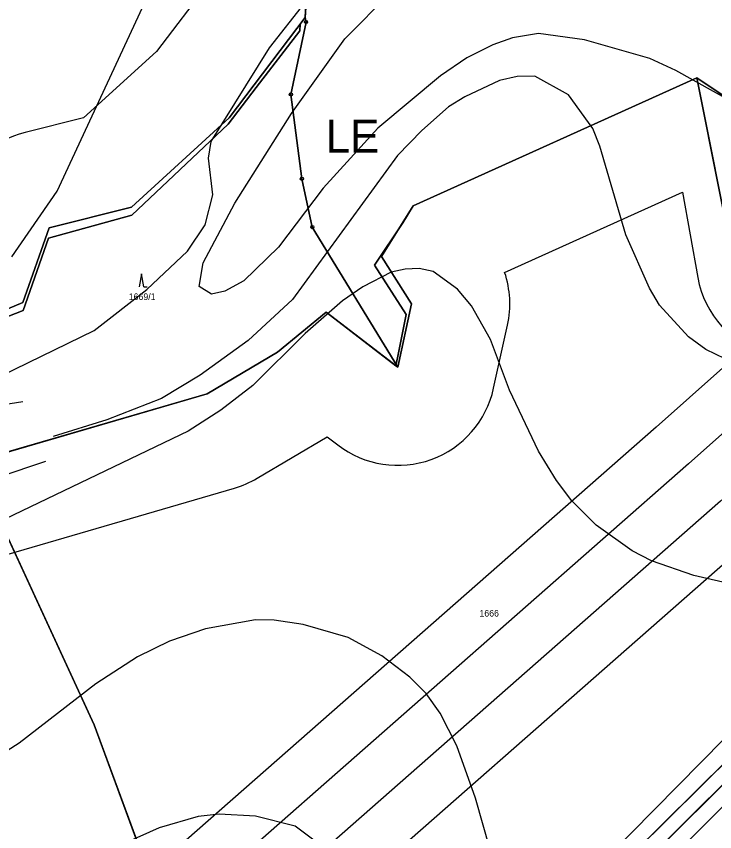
# Model space of a CAD drawing. Extents: x -706130 to -698555, y -971544 to -967260.
# Drawn here: x -704688.5 to -704475.2, y -971218.1 to -970969 of the extents above; entities that cross this region are included whole.
import ezdxf

# ---------------------------------------------------------------- set-up
doc = ezdxf.new("R2010")
doc.units = 0
for name, color, linetype in [('BPEJ hranice S', 7, 'Continuous'), ('BPEJ I-II trida ochrany S', 7, 'Continuous'), ('Elektro VVN nadzemní 110 S', 7, 'Continuous'), ('KN_Hranice_parcel', 7, 'Continuous'), ('KN_Parcelni cisla', 7, 'Continuous'), ('KN_Polygon parcely', 7, 'Continuous'), ('KN_POZEMKY_10_LESNI POZEMEK', 7, 'Continuous'), ('KN_POZEMKY_14_OSTATNI PLOCHA', 7, 'Continuous'), ('KN_POZEMKY_2_ORNA PUDA', 7, 'Continuous'), ('KN_VYUZITI_16_ostatni plocha_silnice', 7, 'Continuous'), ('KN_Značky bodu BP', 7, 'Continuous'), ('KN_Značky kultur', 7, 'Continuous'), ('Komunikace III třídy osy S', 7, 'Continuous'), ('Komunikace popis trid a kategorie popis S', 7, 'Continuous'), ('OP ELE VN_VVN_trafostanice', 7, 'Continuous'), ('OP lesa 30 m', 7, 'Continuous'), ('OP silnic S', 7, 'Continuous'), ('Plochy doprava silniční - silnice III třídy S', 7, 'Continuous'), ('Plochy lesní všeobecné S', 7, 'Continuous'), ('Plochy zemědělské všeobecné CELEK S', 7, 'Continuous'), ('Regulační bloky v krajině S', 7, 'Continuous'), ('Regulační bloky zastavěné S', 7, 'Continuous'), ('Regulační kódy v krajině S', 7, 'Continuous'), ('VÝŠKOPIS_vrstevnice doplňková', 7, 'Continuous'), ('VÝŠKOPIS_vrstevnice hlavní', 7, 'Continuous'), ('VÝŠKOPIS_vrstevnice zesílená', 7, 'Continuous')]:
    doc.layers.add(name, color=color, linetype=linetype)

msp = doc.modelspace()

# ---------------------------------------------------------------- linework, layer by layer
at = {"layer": 'BPEJ hranice S'}
for points in [[(-704709.73, -971067.97), (-704686.44, -971058.89), (-704678.74, -971036.8), (-704653.25, -971029.72), (-704623.88, -971001.96), (-704615.27, -970990.77), (-704601.93, -970973.45), (-704601.8, -970971.44), (-704600.28, -970969.43), (-704598.82, -970941.69)], [(-704598.82, -970941.69), (-704600.28, -970969.43), (-704601.8, -970971.44), (-704601.93, -970973.45), (-704615.27, -970990.77), (-704623.88, -971001.96), (-704653.25, -971029.72), (-704678.74, -971036.8), (-704686.44, -971058.89), (-704709.73, -971067.97)], [(-704461.41, -971000.71), (-704480.71, -970987.86), (-704567.32, -971026.96), (-704570.51, -971032.07), (-704579.1, -971045.01), (-704569.49, -971060.08), (-704571.82, -971071.85), (-704572.59, -971075.76), (-704593.88, -971059.39), (-704608.77, -971071.6), (-704630.27, -971084.33), (-704701.81, -971105.18)], [(-704701.81, -971105.18), (-704630.27, -971084.33), (-704608.77, -971071.6), (-704593.88, -971059.39), (-704572.59, -971075.76), (-704571.82, -971071.85), (-704569.49, -971060.08), (-704579.1, -971045.01), (-704570.51, -971032.07), (-704567.32, -971026.96), (-704480.71, -970987.86), (-704461.41, -971000.71)]]:
    msp.add_lwpolyline(points, dxfattribs=at)
at = {"layer": 'BPEJ I-II trida ochrany S'}
for p, q in [((-704601.8, -970971.44), (-704600.28, -970969.43)), ((-704623.5, -971000.07), (-704601.8, -970971.44)), ((-704601.8, -970971.44), (-704601.8, -970971.44)), ((-704480.71, -970987.86), (-704567.32, -971026.96)), ((-704461.41, -971000.71), (-704480.71, -970987.86)), ((-704653.4, -971027.32), (-704623.5, -971000.07)), ((-704678.52, -971033.62), (-704653.4, -971027.32)), ((-704567.32, -971026.96), (-704576.96, -971042.42)), ((-704686.58, -971056.47), (-704678.52, -971033.62)), ((-704576.96, -971042.42), (-704567.8, -971056.89)), ((-704714.89, -971068.36), (-704686.58, -971056.47)), ((-704567.8, -971056.89), (-704572.05, -971076.18)), ((-704593.88, -971059.39), (-704608.77, -971071.6)), ((-704572.05, -971076.18), (-704593.88, -971059.39)), ((-704555.17, -971285.57), (-704441.18, -971172.34))]:
    msp.add_line(p, q, dxfattribs=at)
for points in [[(-704600.28, -970969.43), (-704598.82, -970941.69), (-704598.81, -970941.69)], [(-704608.77, -971071.6), (-704630.27, -971084.33), (-704701.81, -971105.18)]]:
    msp.add_lwpolyline(points, dxfattribs=at)
at = {"layer": 'Elektro VVN nadzemní 110 S'}
for points in [[(-704345.55, -970983.3), (-704483.21, -971105.76), (-704640.23, -971243.74), (-704805.87, -971389.21), (-704875.36, -971405.35)], [(-704335.28, -970994.23), (-704335.46, -970994.39), (-704473.45, -971117.14), (-704630.39, -971255.05), (-704798.95, -971403.11), (-704854.09, -971415.88)]]:
    msp.add_lwpolyline(points, dxfattribs=at)
at = {"layer": 'KN_Hranice_parcel'}
for p, q in [((-704600.06, -970970.76), (-704600.28, -970969.43)), ((-704461.41, -971000.71), (-704480.71, -970987.86)), ((-704572.05, -971076.18), (-704598.13, -971033.4)), ((-704555.17, -971285.57), (-704441.18, -971172.34))]:
    msp.add_line(p, q, dxfattribs=at)
for points in [[(-704600.28, -970969.43), (-704598.69, -970939.33), (-704573.37, -970941.85), (-704545.46, -970933.1), (-704517.57, -970916.76), (-704476.17, -970861.3), (-704527.64, -970742.27), (-704558.42, -970730.35)], [(-704714.89, -971068.36), (-704686.58, -971056.47), (-704678.52, -971033.62), (-704653.4, -971027.32), (-704623.5, -971000.07), (-704600.28, -970969.43)], [(-704598.13, -971033.4), (-704601.33, -971018.64), (-704604.69, -970992.88), (-704600.06, -970970.76)], [(-704480.71, -970987.86), (-704567.32, -971026.96), (-704576.96, -971042.42), (-704567.8, -971056.89), (-704572.05, -971076.18)], [(-704480.71, -970987.86), (-704466.38, -971059.78), (-704450.89, -971103.61), (-704441.93, -971167)], [(-704572.05, -971076.18), (-704593.88, -971059.39), (-704608.77, -971071.6), (-704630.27, -971084.33), (-704701.81, -971105.18)], [(-704639.88, -971252.78), (-704664.8, -971185.41), (-704701.81, -971105.18)], [(-704441.93, -971167), (-704549.29, -971273.33), (-704555.17, -971285.57)]]:
    msp.add_lwpolyline(points, dxfattribs=at)
at = {"layer": 'KN_Polygon parcely'}
for points in [[(-704533.32, -970689.88), (-704547.13, -970716.92), (-704558.42, -970730.35), (-704527.64, -970742.27), (-704476.17, -970861.3), (-704517.57, -970916.76), (-704545.46, -970933.1), (-704573.37, -970941.85), (-704598.69, -970939.33), (-704600.28, -970969.43), (-704600.06, -970970.76), (-704604.69, -970992.88), (-704601.33, -971018.64), (-704598.13, -971033.4), (-704572.05, -971076.18), (-704567.8, -971056.89), (-704576.96, -971042.42), (-704567.32, -971026.96), (-704480.71, -970987.86), (-704461.41, -971000.71)], [(-704389.28, -970704.44), (-704391.73, -970719.71), (-704394.94, -970736.25), (-704402.86, -970780.15), (-704405.74, -970803.12), (-704402.29, -970834.53), (-704391.88, -970864.93), (-704388.05, -970871.47), (-704383.52, -970877.76), (-704364.6, -970901.09), (-704359.55, -970918.79), (-704358.88, -970998.11), (-704360.7, -971028.37), (-704363.13, -971044.43), (-704371.03, -971068.69), (-704379.24, -971088.79), (-704400.72, -971126.52), (-704416.46, -971147.21), (-704421.56, -971152.85), (-704441.18, -971172.34), (-704555.17, -971285.57)]]:
    msp.add_lwpolyline(points, dxfattribs=at)
for points in [[(-704716.59, -970846.92), (-704713.55, -970892.03), (-704731.27, -970997.13), (-704728.33, -971031.41), (-704714.89, -971068.36), (-704686.58, -971056.47), (-704678.52, -971033.62), (-704653.4, -971027.32), (-704623.5, -971000.07), (-704600.28, -970969.43), (-704598.69, -970939.33), (-704573.37, -970941.85), (-704545.46, -970933.1), (-704517.57, -970916.76), (-704476.17, -970861.3), (-704527.64, -970742.27), (-704558.42, -970730.35), (-704569.07, -970743.01), (-704607.13, -970785.26), (-704663.67, -970836.34), (-704676.18, -970841.41)], [(-704601.33, -971018.64), (-704604.69, -970992.88), (-704600.06, -970970.76), (-704600.28, -970969.43), (-704623.5, -971000.07), (-704653.4, -971027.32), (-704678.52, -971033.62), (-704686.58, -971056.47), (-704714.89, -971068.36), (-704710.56, -971080.74), (-704708.55, -971086.5), (-704701.81, -971105.18), (-704630.27, -971084.33), (-704608.77, -971071.6), (-704593.88, -971059.39), (-704572.05, -971076.18), (-704598.13, -971033.4)], [(-704609.43, -971335.09), (-704585.77, -971315.95), (-704567.91, -971298.24), (-704555.17, -971285.57), (-704549.29, -971273.33), (-704441.93, -971167), (-704450.89, -971103.61), (-704466.38, -971059.78), (-704480.71, -970987.86), (-704567.32, -971026.96), (-704576.96, -971042.42), (-704567.8, -971056.89), (-704572.05, -971076.18), (-704593.88, -971059.39), (-704608.77, -971071.6), (-704630.27, -971084.33), (-704701.81, -971105.18), (-704664.8, -971185.41), (-704639.88, -971252.78), (-704622.91, -971298.66)], [(-704480.71, -970987.86), (-704466.38, -971059.78), (-704450.89, -971103.61), (-704441.93, -971167), (-704441.18, -971172.34), (-704421.56, -971152.85), (-704416.46, -971147.21), (-704450.23, -971047.02), (-704450.87, -971043.52), (-704453.52, -971046.59), (-704461.41, -971000.71)], [(-704639.88, -971252.78), (-704664.8, -971185.41), (-704701.81, -971105.18), (-704736.26, -971116.12), (-704763.54, -971140.15), (-704782.26, -971146.94), (-704818.29, -971160.01), (-704870.98, -971182.75), (-704854.25, -971241.46), (-704841.64, -971282.43), (-704833.16, -971330.98), (-704647.27, -971255.77)], [(-704555.17, -971285.57), (-704441.18, -971172.34), (-704441.93, -971167), (-704549.29, -971273.33)]]:
    msp.add_lwpolyline(points, close=True, dxfattribs=at)
at = {"layer": 'KN_POZEMKY_10_LESNI POZEMEK'}
for p, q in [((-704600.28, -970969.43), (-704598.69, -970939.33)), ((-704623.5, -971000.07), (-704600.28, -970969.43)), ((-704600.06, -970970.76), (-704600.28, -970969.43)), ((-704600.28, -970969.43), (-704600.06, -970970.76)), ((-704604.69, -970992.88), (-704600.06, -970970.76)), ((-704600.06, -970970.76), (-704604.69, -970992.88)), ((-704480.71, -970987.86), (-704567.32, -971026.96)), ((-704461.41, -971000.71), (-704480.71, -970987.86)), ((-704601.33, -971018.64), (-704604.69, -970992.88)), ((-704604.69, -970992.88), (-704601.33, -971018.64)), ((-704653.4, -971027.32), (-704623.5, -971000.07)), ((-704598.13, -971033.4), (-704601.33, -971018.64)), ((-704601.33, -971018.64), (-704598.13, -971033.4)), ((-704678.52, -971033.62), (-704653.4, -971027.32)), ((-704567.32, -971026.96), (-704576.96, -971042.42)), ((-704686.58, -971056.47), (-704678.52, -971033.62)), ((-704572.05, -971076.18), (-704598.13, -971033.4)), ((-704598.13, -971033.4), (-704572.05, -971076.18)), ((-704576.96, -971042.42), (-704567.8, -971056.89)), ((-704714.89, -971068.36), (-704686.58, -971056.47)), ((-704567.8, -971056.89), (-704572.05, -971076.18)), ((-704593.88, -971059.39), (-704608.77, -971071.6)), ((-704572.05, -971076.18), (-704593.88, -971059.39)), ((-704608.77, -971071.6), (-704630.27, -971084.33)), ((-704630.27, -971084.33), (-704701.81, -971105.18))]:
    msp.add_line(p, q, dxfattribs=at)
at = {"layer": 'KN_POZEMKY_14_OSTATNI PLOCHA'}
msp.add_line((-704555.17, -971285.57), (-704441.18, -971172.34), dxfattribs=at)
at = {"layer": 'KN_POZEMKY_2_ORNA PUDA'}
for p, q in [((-704598.69, -970939.33), (-704600.28, -970969.43)), ((-704600.28, -970969.43), (-704623.5, -971000.07)), ((-704567.32, -971026.96), (-704480.71, -970987.86)), ((-704480.71, -970987.86), (-704466.38, -971059.78)), ((-704466.38, -971059.78), (-704480.71, -970987.86)), ((-704480.71, -970987.86), (-704461.41, -971000.71)), ((-704623.5, -971000.07), (-704653.4, -971027.32)), ((-704653.4, -971027.32), (-704678.52, -971033.62)), ((-704576.96, -971042.42), (-704567.32, -971026.96)), ((-704678.52, -971033.62), (-704686.58, -971056.47)), ((-704567.8, -971056.89), (-704576.96, -971042.42)), ((-704686.58, -971056.47), (-704714.89, -971068.36)), ((-704572.05, -971076.18), (-704567.8, -971056.89)), ((-704608.77, -971071.6), (-704593.88, -971059.39)), ((-704593.88, -971059.39), (-704572.05, -971076.18)), ((-704630.27, -971084.33), (-704608.77, -971071.6)), ((-704701.81, -971105.18), (-704630.27, -971084.33)), ((-704701.81, -971105.18), (-704664.8, -971185.41)), ((-704664.8, -971185.41), (-704701.81, -971105.18)), ((-704441.93, -971167), (-704549.29, -971273.33)), ((-704549.29, -971273.33), (-704441.93, -971167)), ((-704441.18, -971172.34), (-704555.17, -971285.57)), ((-704664.8, -971185.41), (-704639.88, -971252.78)), ((-704639.88, -971252.78), (-704664.8, -971185.41))]:
    msp.add_line(p, q, dxfattribs=at)
at = {"layer": 'KN_VYUZITI_16_ostatni plocha_silnice'}
msp.add_line((-704555.17, -971285.57), (-704441.18, -971172.34), dxfattribs=at)
at = {"layer": 'KN_Značky bodu BP'}
for centre, radius in [((-704600.06, -970970.76), 0.5), ((-704600.06, -970970.76), 0.0303), ((-704604.69, -970992.88), 0.5), ((-704604.69, -970992.88), 0.0303), ((-704601.33, -971018.64), 0.5), ((-704601.33, -971018.64), 0.0303), ((-704598.13, -971033.4), 0.5), ((-704598.13, -971033.4), 0.0303)]:
    msp.add_circle(centre, radius, dxfattribs=at)
at = {"layer": 'KN_Značky kultur'}
for p, q in [((-704650.3, -971047.67), (-704651.05, -971051.67)), ((-704649.55, -971051.67), (-704650.3, -971047.67)), ((-704649.55, -971051.67), (-704648.55, -971051.67))]:
    msp.add_line(p, q, dxfattribs=at)
at = {"layer": 'Komunikace III třídy osy S'}
msp.add_lwpolyline([(-704418.9, -971156.83), (-704519.04, -971256.52)], dxfattribs=at)
at = {"layer": 'OP ELE VN_VVN_trafostanice'}
for points in [[(-704355.23, -970971.82), (-704493.14, -971094.52), (-704650.13, -971232.47), (-704812.93, -971375.45), (-704912.69, -971398.62)], [(-704832.91, -971426.37), (-704795.57, -971417.72), (-704795.07, -971417.6), (-704794.13, -971417.31), (-704793.21, -971416.97), (-704792.32, -971416.56), (-704791.45, -971416.1), (-704790.62, -971415.58), (-704789.82, -971415.01), (-704789.06, -971414.39), (-704789.05, -971414.38), (-704620.49, -971266.32), (-704620.48, -971266.32), (-704463.55, -971128.41), (-704463.48, -971128.35), (-704325.46, -971005.57)]]:
    msp.add_lwpolyline(points, dxfattribs=at)
at = {"layer": 'OP lesa 30 m'}
for p, q in [((-704542.75, -971082.63), (-704538.5, -971063.34)), ((-704693.42, -971133.98), (-704621.88, -971113.13))]:
    msp.add_line(p, q, dxfattribs=at)
for points in [[(-704628.65, -970937.75), (-704629.75, -970958.65), (-704645.75, -970979.75), (-704668.02, -971000.06), (-704685.82, -971004.52)], [(-704539.39, -971047.26), (-704485.05, -971022.73), (-704480.41, -971048.78)], [(-704614.99, -971110.14), (-704593.58, -971097.47), (-704590.34, -971099.96)]]:
    msp.add_lwpolyline(points, dxfattribs=at)
for centre, start, end in [((-704678.52, -971033.62), 104.0792, 160.5705), ((-704567.8, -971056.89), 347.575, 18.714), ((-704450.87, -971043.52), 190.1002, 319.1302), ((-704572.05, -971076.18), 232.4352, 347.575), ((-704630.27, -971084.33), 286.2485, 300.6295)]:
    msp.add_arc(centre, 30, start, end, dxfattribs=at)
at = {"layer": 'OP silnic S'}
msp.add_lwpolyline([(-704429.81, -971146.53), (-704529.07, -971247.22)], dxfattribs=at)
at = {"layer": 'Plochy doprava silniční - silnice III třídy S'}
msp.add_line((-704441.18, -971172.34), (-704555.17, -971285.57), dxfattribs=at)
at = {"layer": 'Plochy lesní všeobecné S'}
for p, q in [((-704598.69, -970939.33), (-704600.28, -970969.43)), ((-704600.28, -970969.43), (-704623.5, -971000.07)), ((-704567.32, -971026.96), (-704480.71, -970987.86)), ((-704480.71, -970987.86), (-704461.41, -971000.71)), ((-704623.5, -971000.07), (-704653.4, -971027.32)), ((-704653.4, -971027.32), (-704678.52, -971033.62)), ((-704576.96, -971042.42), (-704567.32, -971026.96)), ((-704678.52, -971033.62), (-704686.58, -971056.47)), ((-704567.8, -971056.89), (-704576.96, -971042.42)), ((-704686.58, -971056.47), (-704714.89, -971068.36)), ((-704572.05, -971076.18), (-704567.8, -971056.89)), ((-704608.77, -971071.6), (-704593.88, -971059.39)), ((-704593.88, -971059.39), (-704572.05, -971076.18)), ((-704630.27, -971084.33), (-704608.77, -971071.6)), ((-704701.81, -971105.18), (-704630.27, -971084.33))]:
    msp.add_line(p, q, dxfattribs=at)
at = {"layer": 'Plochy zemědělské všeobecné CELEK S'}
for p, q in [((-704600.28, -970969.43), (-704598.69, -970939.33)), ((-704623.5, -971000.07), (-704600.28, -970969.43)), ((-704480.71, -970987.86), (-704567.32, -971026.96)), ((-704461.41, -971000.71), (-704480.71, -970987.86)), ((-704653.4, -971027.32), (-704623.5, -971000.07)), ((-704678.52, -971033.62), (-704653.4, -971027.32)), ((-704567.32, -971026.96), (-704576.96, -971042.42)), ((-704686.58, -971056.47), (-704678.52, -971033.62)), ((-704576.96, -971042.42), (-704567.8, -971056.89)), ((-704714.89, -971068.36), (-704686.58, -971056.47)), ((-704567.8, -971056.89), (-704572.05, -971076.18)), ((-704593.88, -971059.39), (-704608.77, -971071.6)), ((-704572.05, -971076.18), (-704593.88, -971059.39)), ((-704608.77, -971071.6), (-704630.27, -971084.33)), ((-704630.27, -971084.33), (-704701.81, -971105.18)), ((-704555.17, -971285.57), (-704441.18, -971172.34))]:
    msp.add_line(p, q, dxfattribs=at)
at = {"layer": 'Regulační bloky v krajině S'}
for p, q in [((-704598.69, -970939.33), (-704600.28, -970969.43)), ((-704600.28, -970969.43), (-704598.69, -970939.33)), ((-704600.28, -970969.43), (-704623.5, -971000.07)), ((-704623.5, -971000.07), (-704600.28, -970969.43)), ((-704567.32, -971026.96), (-704480.71, -970987.86)), ((-704480.71, -970987.86), (-704567.32, -971026.96)), ((-704480.71, -970987.86), (-704461.41, -971000.71)), ((-704461.41, -971000.71), (-704480.71, -970987.86)), ((-704623.5, -971000.07), (-704653.4, -971027.32)), ((-704653.4, -971027.32), (-704623.5, -971000.07)), ((-704653.4, -971027.32), (-704678.52, -971033.62)), ((-704678.52, -971033.62), (-704653.4, -971027.32)), ((-704576.96, -971042.42), (-704567.32, -971026.96)), ((-704567.32, -971026.96), (-704576.96, -971042.42)), ((-704678.52, -971033.62), (-704686.58, -971056.47)), ((-704686.58, -971056.47), (-704678.52, -971033.62)), ((-704567.8, -971056.89), (-704576.96, -971042.42)), ((-704576.96, -971042.42), (-704567.8, -971056.89)), ((-704686.58, -971056.47), (-704714.89, -971068.36)), ((-704714.89, -971068.36), (-704686.58, -971056.47)), ((-704572.05, -971076.18), (-704567.8, -971056.89)), ((-704567.8, -971056.89), (-704572.05, -971076.18)), ((-704608.77, -971071.6), (-704593.88, -971059.39)), ((-704593.88, -971059.39), (-704608.77, -971071.6)), ((-704593.88, -971059.39), (-704572.05, -971076.18)), ((-704572.05, -971076.18), (-704593.88, -971059.39)), ((-704630.27, -971084.33), (-704608.77, -971071.6)), ((-704608.77, -971071.6), (-704630.27, -971084.33)), ((-704701.81, -971105.18), (-704630.27, -971084.33)), ((-704630.27, -971084.33), (-704701.81, -971105.18)), ((-704555.17, -971285.57), (-704441.18, -971172.34))]:
    msp.add_line(p, q, dxfattribs=at)
at = {"layer": 'Regulační bloky zastavěné S'}
msp.add_line((-704441.18, -971172.34), (-704555.17, -971285.57), dxfattribs=at)
at = {"layer": 'VÝŠKOPIS_vrstevnice doplňková'}
for points in [[(-704686.54, -971086.73), (-704702.86, -971089.34), (-704721.59, -971093.96), (-704740.01, -971103.84), (-704769.68, -971122.16), (-704791.64, -971134.33), (-704821.36, -971146.8), (-704839.29, -971151.44), (-704862.09, -971159.79), (-704876.51, -971166.8)], [(-704863.92, -971182.59), (-704834.87, -971169.05), (-704808.32, -971159.65), (-704782.78, -971149.57), (-704760.15, -971139.62), (-704723.02, -971119.45), (-704679.5, -971104.86)], [(-704561.82, -971280.49), (-704573.1, -971259.37), (-704584.37, -971233.69), (-704592.07, -971224.85), (-704603.34, -971216.43), (-704615.47, -971213.29), (-704626.6, -971212.72), (-704633.02, -971213.43), (-704644.86, -971216.86), (-704654.7, -971221.28), (-704669.97, -971229.98), (-704681.1, -971237.4), (-704713.48, -971262.08), (-704722.47, -971270.36), (-704726.61, -971276.49), (-704727.47, -971281.49), (-704727.25, -971286.67), (-704722.9, -971293.76), (-704718.62, -971298.18), (-704697.5, -971313.73), (-704664.83, -971341.26), (-704648.66, -971357.21)]]:
    msp.add_lwpolyline(points, dxfattribs=at)
at = {"layer": 'VÝŠKOPIS_vrstevnice hlavní'}
for points in [[(-704469.38, -970995.43), (-704487.07, -970985.59), (-704495.05, -970981.88), (-704515.03, -970976.17), (-704529.01, -970974.32), (-704537, -970975.6), (-704542.99, -970977.74), (-704550.98, -970981.73), (-704558.97, -970987.16), (-704578.09, -971003.14), (-704594.78, -971021.54), (-704608.48, -971039.52), (-704619.04, -971049.79), (-704624.89, -971052.93), (-704628.88, -971053.93), (-704632.73, -971051.5), (-704631.45, -971044.37), (-704621.75, -971026.11), (-704604.48, -970998.71), (-704588.22, -970975.89), (-704574.24, -970961.76)], [(-704689.86, -971042.48), (-704676.1, -971022.4), (-704650, -970966.33)], [(-704468.8, -971142.81), (-704481.64, -971139.81), (-704494.49, -971135.39), (-704500.48, -971132.25), (-704511.46, -971124.41), (-704518.88, -971116.99), (-704523.59, -971110.85), (-704529.01, -971101.86), (-704537.86, -971083.17), (-704543.71, -971067.77), (-704549.55, -971057.49), (-704553.84, -971052.36), (-704561.25, -971046.93), (-704565.54, -971046.08), (-704569.82, -971046.22), (-704574.1, -971047.22), (-704582.66, -971051.64), (-704588.93, -971055.92), (-704600.35, -971065.91), (-704616.33, -971081.75), (-704626.03, -971089.31), (-704636.01, -971095.73), (-704697.05, -971124.93)], [(-704531.35, -971255.68), (-704533.29, -971251.1), (-704539.57, -971238.68), (-704548.27, -971207.87), (-704553.98, -971191.89), (-704559.11, -971181.9), (-704563.39, -971175.91), (-704568.39, -971170.92), (-704576.95, -971164.35), (-704587.22, -971158.79), (-704600.92, -971154.79), (-704609.76, -971153.51), (-704615.47, -971153.37), (-704630.73, -971156.08), (-704641.72, -971159.93), (-704651.57, -971164.64), (-704664.26, -971172.91), (-704687.66, -971191.03), (-704710.06, -971205.3)]]:
    msp.add_lwpolyline(points, dxfattribs=at)
at = {"layer": 'VÝŠKOPIS_vrstevnice zesílená'}
for points in [[(-704692.96, -971078.7), (-704664.79, -971065.03), (-704648.68, -971052.46), (-704636.3, -971040.73), (-704630.82, -971032.72), (-704628.49, -971023.54), (-704629.89, -971012.35), (-704629.02, -971007.27), (-704611.19, -970978.6), (-704600.35, -970964.76)], [(-704469.09, -971075.04), (-704477.93, -971070.76), (-704483.21, -971066.91), (-704492.06, -971057.21), (-704495.2, -971052.07), (-704502.33, -971035.81), (-704510.32, -971008.7), (-704512.46, -971003.28), (-704519.88, -970993.01), (-704530.15, -970987.3), (-704535.57, -970987.44), (-704541, -970988.58), (-704551.55, -970993.58), (-704556.55, -970996.71), (-704564.68, -971003.85), (-704572.1, -971011.55), (-704604.21, -971055.48), (-704617.74, -971068.06), (-704632.41, -971078.62), (-704644.2, -971085.76), (-704660.86, -971092.3), (-704677.24, -971097.41)]]:
    msp.add_lwpolyline(points, dxfattribs=at)

# ---------------------------------------------------------------- texts
at = {"layer": 'KN_Parcelni cisla'}
for s, p in [('1669/1', (-704654.19, -971055.66)), ('1666', (-704547.09, -971152.37))]:
    msp.add_text(s, height=2, dxfattribs=at).set_placement(p)
at = {"layer": 'Komunikace popis trid a kategorie popis S'}
msp.add_text('III/27244   S 7,5/60', height=15, rotation=45.9672, dxfattribs=at).set_placement((-704489.96, -971280.7))
at = {"layer": 'Regulační kódy v krajině S'}
msp.add_text('LE', height=10, dxfattribs=at).set_placement((-704594.04, -971010.63))

doc.saveas('drawing.dxf')
